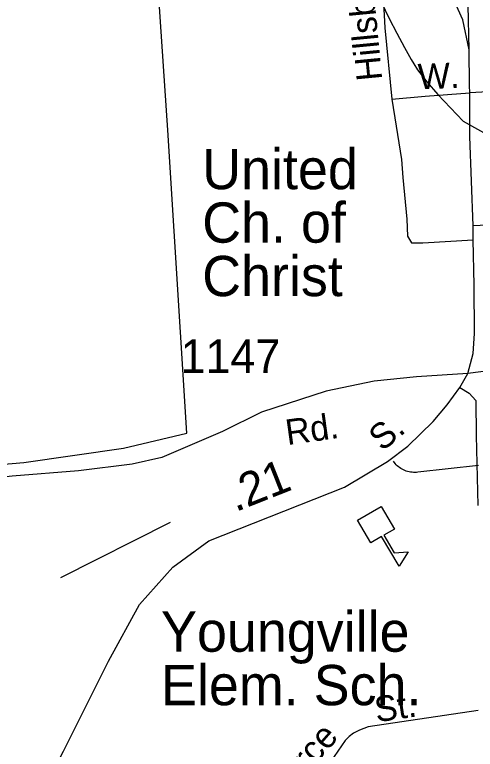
# Model space of a CAD drawing. Extents: x 2126262 to 2293712, y 749403 to 919119.
# Drawn here: x 2152197 to 2153912, y 826808 to 829545 of the extents above; entities that cross this region are included whole.
import ezdxf

# ---------------------------------------------------------------- set-up
doc = ezdxf.new("R2010")
doc.units = 0
for name, color, linetype in [('Exist Boundary Political City Limit New', 7, 'Continuous'), ('Exist Cultural Armory Label', 7, 'Continuous'), ('Exist Cultural Church Label', 7, 'Continuous'), ('Exist Cultural Educational Facility Elementary CELL', 7, 'Continuous'), ('Exist Cultural Educational Facility Elementary Label', 7, 'Continuous'), ('Exist Hydrographic Misc Water Feature', 7, 'Continuous'), ('Exist Road Non-System Type 51', 7, 'Continuous'), ('Exist Road Non-System Type 51 Label', 7, 'Continuous'), ('Exist Road Primary NC Attributed', 7, 'Continuous'), ('Exist Road Primary US Attributed', 7, 'Continuous'), ('Exist Road Primary US Label', 7, 'Continuous'), ('Exist Road Primary US Mileage Hundredths English Label', 7, 'Continuous'), ('Exist Road Secondary Type 51 Attributed', 7, 'Continuous'), ('Exist Road Secondary Type 51 Label', 7, 'Continuous'), ('Exist Road Secondary Type 51 Number Label', 7, 'Continuous'), ('Map Preparation Boundary City Limit Buffer Line', 7, 'Continuous')]:
    doc.layers.add(name, color=color, linetype=linetype)

msp = doc.modelspace()

# ---------------------------------------------------------------- linework, layer by layer
at = {"layer": 'Exist Boundary Political City Limit New'}
for points in [[(2152602.5, 827929.4), (2152838, 827985.8), (2152766.8, 829114.4), (2152693.8, 830199.1), (2153408, 830206.8), (2153250.2, 830449.8), (2152776.5, 831185.2), (2152645.8, 831322.7)], [(2151384, 827805.1), (2152230.5, 827877.1), (2152602.5, 827929.4)]]:
    msp.add_lwpolyline(points, dxfattribs=at)
at = {"layer": 'Exist Cultural Armory Label'}
msp.add_lwpolyline([(2152368.9, 827448.2), (2152776.8, 827654.2)], dxfattribs=at)
at = {"layer": 'Exist Cultural Educational Facility Elementary CELL'}
msp.add_lwpolyline([(2153561.4, 827713), (2153611.2, 827628.7), (2153571.6, 827605.3), (2153609.8, 827540.6), (2153662.6, 827543.7), (2153628.7, 827489.8), (2153563.3, 827600.4), (2153523.7, 827576.9), (2153473.8, 827661.2)], close=True, dxfattribs=at)
at = {"layer": 'Exist Hydrographic Misc Water Feature'}
for points in [[(2153496.3, 829782.9), (2153517.3, 829704.3), (2153548.2, 829622.7), (2153591.3, 829530.9), (2153620, 829476.1)], [(2153496.3, 829782.9), (2153517.3, 829704.3), (2153548.2, 829622.7), (2153591.3, 829530.9), (2153620, 829476.1)], [(2153620, 829476.1), (2153648.3, 829422.4), (2153673.3, 829378.1), (2153683.4, 829361.4)], [(2153620, 829476.1), (2153648.3, 829422.4), (2153673.3, 829378.1), (2153683.4, 829361.4)], [(2153683.4, 829361.4), (2153697.3, 829338.8), (2153731.3, 829294.4), (2153772.3, 829247.4), (2153867.1, 829148.7), (2154049.4, 829046.2), (2154123.6, 829011.2)], [(2153683.4, 829361.4), (2153697.3, 829338.8), (2153731.3, 829294.4), (2153772.3, 829247.4), (2153867.1, 829148.7), (2154049.4, 829046.2), (2154123.6, 829011.2)]]:
    msp.add_lwpolyline(points, dxfattribs=at)
at = {"layer": 'Exist Road Non-System Type 51'}
for points in [[(2153514.4, 830028.6), (2153549.3, 829914.6), (2153561.8, 829752.6), (2153575.8, 829495.3), (2153600.9, 829230)], [(2154448.7, 829287.9), (2154228.3, 829276.7), (2154118, 829265.6), (2153892.2, 829253.9)], [(2153600.9, 829230), (2153725, 829241.5), (2153892.2, 829253.9)], [(2153600.9, 829230), (2153617.6, 829129.8), (2153637.1, 829005.5), (2153642.7, 828937.9), (2153656.6, 828783), (2153659.4, 828720.1), (2153674.7, 828695), (2153716.6, 828695), (2153904.4, 828705.7)], [(2154554.9, 828789.4), (2154270.3, 828775.5), (2153904.8, 828758.4)], [(2153854.5, 828156.1), (2153889.2, 828135.3), (2153914.3, 828107.3), (2153915.7, 827977.5), (2153921.3, 827716.9)], [(2153924.1, 827865), (2153698.7, 827840.3), (2153693.2, 827839.8), (2153687.7, 827839.5), (2153681.9, 827839.6), (2153676.6, 827840), (2153671.1, 827840.7), (2153665.5, 827841.8), (2153660.2, 827843), (2153655.1, 827844.7), (2153649.7, 827846.7), (2153644.8, 827849), (2153639.7, 827851.5), (2153635, 827854.4), (2153630.5, 827857.5), (2153625.9, 827860.9), (2153621.8, 827864.6), (2153617.7, 827868.4), (2153614, 827872.6), (2153607.3, 827881.1)], [(2153922.7, 826952.2), (2153512.8, 826891.7), (2153481.2, 826879.7), (2153458, 826867.6), (2153442.2, 826855.6), (2153428.1, 826840.5), (2153345.8, 826721.6), (2153295.8, 826661.1), (2153290.3, 826658.2), (2153248.9, 826593.8), (2153231.4, 826479.8), (2153145.3, 826236.8)]]:
    msp.add_lwpolyline(points, dxfattribs=at)
at = {"layer": 'Exist Road Primary NC Attributed'}
msp.add_lwpolyline([(2154734.8, 828312.5), (2154481.1, 828284.5), (2153884.2, 828208.7)], dxfattribs=at)
at = {"layer": 'Exist Road Primary US Attributed'}
for points in [[(2153889.5, 829414), (2153865.8, 829525.7), (2153831, 829603.9), (2153751.5, 829717.9), (2153600.8, 829902.3), (2153432.1, 830154.3), (2153301.6, 830364.4), (2152899, 830985.6), (2152764.3, 831205.6)], [(2153884.2, 828208.7), (2153904.8, 828283), (2153909.7, 828357), (2153908.6, 828537.5), (2153904.4, 828705.7), (2153904.8, 828758.4), (2153891.5, 829090.6), (2153892.2, 829253.9), (2153891.2, 829281.1), (2153889.5, 829414)], [(2150442.1, 824164.4), (2150410.1, 824426.9), (2150399.6, 824530.9), (2150424.7, 824676.1), (2150465.2, 824776.7), (2150529.3, 824860.5), (2150820.2, 825136.2), (2151312, 825576.8), (2151922.7, 826092.5), (2152039.9, 826212.6), (2152129.2, 826328.5), (2152247, 826547), (2152378.2, 826801.1), (2152546.3, 827136.9), (2152662.1, 827347.8), (2152786.2, 827486), (2152920.2, 827585.1), (2153424.6, 827784.4), (2153584.6, 827880.1), (2153661.3, 827937.4), (2153754.8, 828029.1), (2153807.8, 828091.2), (2153854.5, 828156.1), (2153884.2, 828208.7)]]:
    msp.add_lwpolyline(points, dxfattribs=at)
at = {"layer": 'Exist Road Secondary Type 51 Attributed'}
for points in [[(2153889.5, 829414), (2153882.5, 829748.3), (2153883.9, 830182.8), (2153876.9, 830664), (2153882.5, 830846.4)], [(2153884.2, 828208.7), (2153693, 828195.8), (2153535.3, 828179), (2153356.8, 828142.7), (2153116.1, 828063.8), (2152971, 827992.6), (2152744.3, 827895.6), (2152634.1, 827870.4), (2152433.9, 827846), (2152187, 827825.1), (2151923.3, 827795.7), (2151557.1, 827756), (2151278.1, 827728), (2150717.9, 827670.1), (2150485, 827643.6), (2150178, 827614.2), (2150056, 827609.3), (2149963.9, 827621.9), (2149810.4, 827647), (2149647.9, 827685.4), (2149515.4, 827709.2), (2149478.3, 827716)]]:
    msp.add_lwpolyline(points, dxfattribs=at)
at = {"layer": 'Map Preparation Boundary City Limit Buffer Line'}
for points in [[(2152602.5, 827929.4), (2152838, 827985.8), (2152766.8, 829114.4), (2152693.8, 830199.1), (2153408, 830206.8), (2153250.2, 830449.8), (2152776.5, 831185.2), (2152645.8, 831322.7)], [(2151384, 827805.1), (2152230.5, 827877.1), (2152602.5, 827929.4)]]:
    msp.add_lwpolyline(points, dxfattribs=at)

# ---------------------------------------------------------------- texts
at = {"layer": 'Exist Cultural Church Label'}
for s, p in [('United', (2152895, 828894.6)), ('Ch. of', (2152895, 828695.4)), ('Christ', (2152895, 828496.2))]:
    msp.add_text(s, height=150, dxfattribs=at).set_placement(p)
at = {"layer": 'Exist Cultural Educational Facility Elementary Label'}
for s, p in [('Youngville', (2152741.7, 827171.5)), ('Elem. Sch.', (2152741.7, 826972.3))]:
    msp.add_text(s, height=150, dxfattribs=at).set_placement(p)
at = {"layer": 'Exist Road Non-System Type 51 Label'}
for s, rotation, p in [('Hillsboro', 95.4582, (2153565.8, 829302.7)), ('W.', 2.0705, (2153699.8, 829266.5)), ('St.', 8.3446, (2153544.4, 826908.5)), ('Pearce', 48.6039, (2153140.4, 826550.7))]:
    msp.add_text(s, height=95, rotation=rotation, dxfattribs=at).set_placement(p)
at = {"layer": 'Exist Road Primary US Label'}
msp.add_text('S.', height=95, rotation=40.2672, dxfattribs=at).set_placement((2153566.1, 827915.3))
at = {"layer": 'Exist Road Primary US Mileage Hundredths English Label'}
msp.add_text('.21', height=125, rotation=21.5517, dxfattribs=at).set_placement((2153018.9, 827691.3))
at = {"layer": 'Exist Road Secondary Type 51 Label'}
msp.add_text('Rd.', height=95, rotation=7.9781, dxfattribs=at).set_placement((2153212.2, 827941.1))
at = {"layer": 'Exist Road Secondary Type 51 Number Label'}
msp.add_text('1147', height=125, dxfattribs=at).set_placement((2152814.3, 828210.3))

doc.saveas('drawing.dxf')
